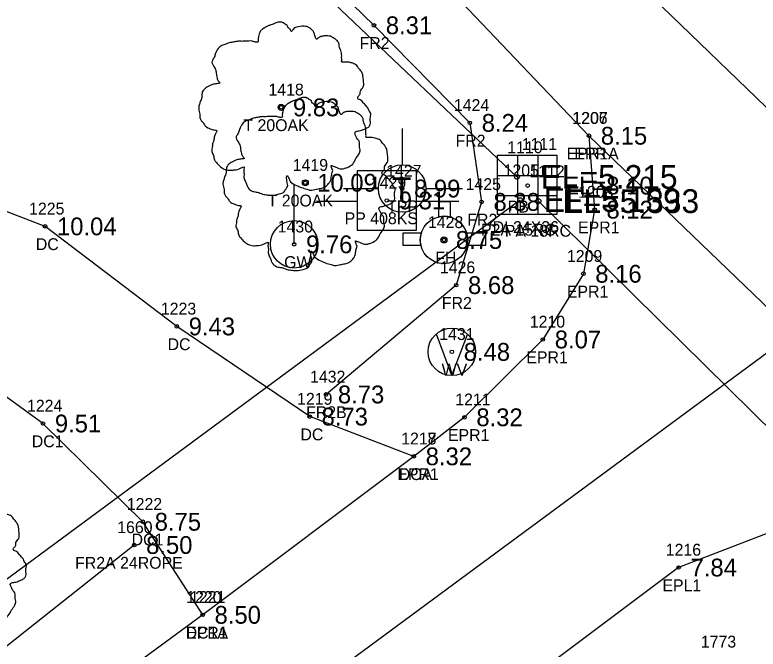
# Model space of a CAD drawing. Extents: x 2608598 to 2610682, y 641451 to 643526.
# Drawn here: x 2608991.2 to 2609053.8, y 643096.7 to 643150.2 of the extents above; entities that cross this region are included whole.
import ezdxf

# ---------------------------------------------------------------- set-up
doc = ezdxf.new("R2010")
doc.units = 0
for name, color, linetype in [('RD_EX_Conc', 7, 'Continuous'), ('RD_EX_Conc_txCode', 7, 'Continuous'), ('RD_EX_DR_Inlet', 7, 'Continuous'), ('RD_EX_DR_Inlet_txCode', 7, 'Continuous'), ('RD_EX_DR_Pipe', 7, 'Continuous'), ('RD_EX_DR_Pipe_txCode', 7, 'Continuous'), ('RD_EX_Fence_Other', 7, 'Continuous'), ('RD_EX_Fence_Other_txCode', 7, 'Continuous'), ('RD_EX_H2O_txCode', 7, 'Continuous'), ('RD_EX_Road', 7, 'Continuous'), ('RD_EX_Road_txCode', 7, 'Continuous'), ('RD_EX_TX_Conc_ELEV', 7, 'Continuous'), ('RD_EX_TX_DR_Inlet_ELEV', 7, 'Continuous'), ('RD_EX_TX_Fence_Other_ELEV', 7, 'Continuous'), ('RD_EX_TX_Road_ELEV', 7, 'Continuous'), ('RD_EX_TX_UT_ELEV', 7, 'Continuous'), ('RD_EX_TX_VEG_ELEV', 7, 'Continuous'), ('RD_EX_UT', 7, 'Continuous'), ('RD_EX_UT_txCode', 7, 'Continuous'), ('RD_EX_VEG', 7, 'Continuous'), ('RD_EX_VEG_txCode', 7, 'Continuous'), ('RD_HC_Cl', 7, 'Continuous'), ('RD_HC_Survey_ELEV', 7, 'Continuous'), ('RD_SMD_Locator', 7, 'Continuous'), ('RD_TX_Pipe_ElevEX', 7, 'Continuous')]:
    doc.layers.add(name, color=color, linetype=linetype)

msp = doc.modelspace()

# ---------------------------------------------------------------- linework, layer by layer
at = {"layer": 'RD_EX_Conc'}
for points in [[(2609024.85, 643112.937), (2609016.081, 643116.287), (2609004.891, 643123.888), (2608993.796, 643132.322), (2608984.26, 643135.984), (2608977.639, 643134.66), (2608968.198, 643135.068), (2608957.578, 643131.923), (2608944.582, 643124.187), (2608938.749, 643122.143), (2608934.116, 643122.552)], [(2609007.068, 643099.576), (2609002.027, 643107.424), (2608993.618, 643115.705), (2608984.79, 643122.118), (2608974.31, 643125.613), (2608962.852, 643122.749), (2608953.279, 643112.828), (2608950.487, 643102.085), (2608953.235, 643093.204), (2608962.509, 643080.657), (2608966.869, 643076.385), (2608971.662, 643073.57)]]:
    msp.add_lwpolyline(points, dxfattribs=at)
at = {"layer": 'RD_EX_DR_Inlet'}
for p, q in [((2609033.594, 643138.319), (2609033.594, 643133.319)), ((2609035.294, 643138.319), (2609035.294, 643133.319)), ((2609031.894, 643136.619), (2609036.894, 643136.619)), ((2609031.894, 643134.919), (2609036.894, 643134.919))]:
    msp.add_line(p, q, dxfattribs=at)
msp.add_lwpolyline([(2609031.894, 643133.319), (2609031.894, 643138.319), (2609036.894, 643138.319), (2609036.894, 643133.319)], close=True, dxfattribs=at)
at = {"layer": 'RD_EX_DR_Pipe'}
for p, q in [((2608897.517, 643265.845), (2609033.537, 643136.49)), ((2609035.358, 643134.451), (2609067.59, 643102.622))]:
    msp.add_line(p, q, dxfattribs=at)
msp.add_lwpolyline([(2609033.8, 643134.541), (2608952.289, 643074.289), (2608951.79, 643073.788), (2608897.865, 643033.571)], dxfattribs=at)
at = {"layer": 'RD_EX_Fence_Other'}
msp.add_line((2609001.303, 643105.463), (2608967.248, 643078.417), dxfattribs=at)
msp.add_lwpolyline([(2608929.733, 643236.719), (2608949.247, 643219.372), (2609021.489, 643149.273), (2609029.568, 643141.046), (2609030.561, 643134.386), (2609028.416, 643127.37), (2609017.458, 643118.156)], dxfattribs=at)
at = {"layer": 'RD_EX_Road'}
for points in [[(2608806.889, 643364.989), (2608810.184, 643361.1), (2608820.754, 643351.249), (2608881.81, 643292.235), (2608917.833, 643257.495), (2608933.208, 643242.709), (2608954.068, 643222.833), (2609026.064, 643154.189), (2609039.601, 643139.963), (2609073.879, 643106.954), (2609100.48, 643081.888), (2609124.194, 643058.866), (2609171.612, 643013.711), (2609183.195, 643002.284), (2609197.913, 642988.365), (2609247.586, 642940.954), (2609328.02, 642863.599), (2609402.609, 642790.299), (2609474.235, 642720.69), (2609483.838, 642711.579), (2609495.782, 642699.917), (2609509.808, 642686.45)], [(2609039.601, 643139.963), (2609040.076, 643133.732), (2609039.134, 643128.327), (2609035.72, 643122.789), (2609029.117, 643116.229), (2609024.85, 643112.937), (2609007.068, 643099.576), (2608971.662, 643073.57), (2608951.451, 643057.427), (2608918.973, 643034.334), (2608905.398, 643024.235), (2608885.405, 643009.358)], [(2609073.879, 643106.954), (2609065.563, 643108.463), (2609056.719, 643107.235), (2609047.155, 643103.565), (2608981.107, 643054.038), (2608966.974, 643044.203), (2608926.378, 643013.48), (2608922.497, 643010.556), (2608906.31, 642998.783), (2608898.205, 642992.718)]]:
    msp.add_lwpolyline(points, dxfattribs=at)
at = {"layer": 'RD_EX_UT'}
for p, q in [((2609023.87, 643140.58), (2609023.87, 643137.51)), ((2609025.076, 643137.014), (2609020.076, 643137.014)), ((2609020.076, 643137.014), (2609020.076, 643132.014)), ((2609025.076, 643132.014), (2609025.076, 643137.014)), ((2609014.773, 643130.81), (2609014.773, 643135.81)), ((2609018.94, 643135.525), (2609021.87, 643135.525)), ((2609025.87, 643135.525), (2609028.94, 643135.525)), ((2609016.645, 643134.452), (2609020.114, 643134.452)), ((2609025.005, 643134.452), (2609028.645, 643134.452)), ((2609026.932, 643134.398), (2609026.932, 643133.124)), ((2609027.932, 643134.398), (2609026.932, 643134.398)), ((2609027.932, 643133.101), (2609027.932, 643134.398)), ((2609020.076, 643132.014), (2609025.076, 643132.014)), ((2609025.473, 643131.75), (2609023.915, 643131.75)), ((2609023.915, 643131.75), (2609023.915, 643130.75)), ((2609030.915, 643131.75), (2609029.305, 643131.75)), ((2609030.915, 643130.75), (2609030.915, 643131.75)), ((2609023.915, 643130.75), (2609025.435, 643130.75)), ((2609029.343, 643130.75), (2609030.915, 643130.75)), ((2609028.054, 643119.75), (2609026.75, 643123.232)), ((2609028.054, 643119.75), (2609029.376, 643123.195))]:
    msp.add_line(p, q, dxfattribs=at)
for centre, radius in [((2609023.87, 643135.51), 2), ((2609027.389, 643131.177), 2), ((2609014.773, 643130.81), 1.999), ((2609027.389, 643131.177), 0.25), ((2609028.054, 643121.743), 2)]:
    msp.add_circle(centre, radius, dxfattribs=at)
for start, end in [(74.24553, 103.21276), (163.3387, 192.31502), (347.68498, 16.6613)]:
    msp.add_arc((2609027.389, 643131.177), 2, start, end, dxfattribs=at)
at = {"layer": 'RD_EX_VEG'}
for centre, radius in [((2609013.671, 643142.352), 0.25), ((2609013.659, 643142.333), 0.0001), ((2609015.715, 643135.999), 0.25), ((2609015.702, 643135.98), 0.0001)]:
    msp.add_circle(centre, radius, dxfattribs=at)
for points in [[(2609013.803, 643149.519), (2609013.503, 643149.544), (2609013.179, 643149.444), (2609012.929, 643149.344), (2609012.704, 643149.269), (2609012.479, 643149.169), (2609012.179, 643148.994), (2609011.954, 643148.794), (2609011.829, 643148.545), (2609011.779, 643148.32), (2609011.729, 643148.045), (2609011.729, 643147.87), (2609011.604, 643147.845), (2609011.454, 643147.87), (2609011.204, 643147.945), (2609010.954, 643147.945), (2609010.705, 643147.945), (2609010.355, 643147.92), (2609010.005, 643147.92), (2609009.73, 643147.87), (2609009.405, 643147.82), (2609009.03, 643147.695), (2609008.68, 643147.57), (2609008.381, 643147.32), (2609008.131, 643146.845), (2609008.006, 643146.495), (2609007.856, 643146.246), (2609008.006, 643145.796), (2609008.181, 643145.446), (2609008.206, 643145.246), (2609008.281, 643144.821), (2609008.381, 643144.596), (2609008.506, 643144.396), (2609008.431, 643144.371), (2609008.056, 643144.321), (2609007.756, 643144.221), (2609007.331, 643143.997), (2609007.106, 643143.772), (2609007.006, 643143.447), (2609006.981, 643143.097), (2609006.881, 643142.897), (2609006.806, 643142.622), (2609006.781, 643142.547), (2609006.731, 643142.222), (2609006.831, 643141.772), (2609006.856, 643141.423), (2609006.981, 643141.198), (2609007.131, 643141.023), (2609007.306, 643140.773), (2609007.706, 643140.548), (2609008.031, 643140.448), (2609008.231, 643140.423), (2609008.056, 643139.923), (2609008.006, 643139.573), (2609007.881, 643139.174), (2609007.881, 643139.099), (2609007.831, 643138.624), (2609007.981, 643138.299), (2609008.056, 643137.924), (2609008.231, 643137.699), (2609008.506, 643137.399), (2609008.83, 643137.175), (2609009.33, 643137.05), (2609009.73, 643137.075), (2609010.305, 643137.249), (2609010.555, 643137.324), (2609010.53, 643137.15), (2609010.555, 643136.775), (2609010.555, 643136.35), (2609010.705, 643136.025), (2609010.805, 643135.75), (2609010.954, 643135.5), (2609011.279, 643135.275), (2609011.679, 643135.2), (2609012.104, 643135.05), (2609012.554, 643134.975), (2609013.054, 643134.95), (2609013.653, 643135.1), (2609013.928, 643135.225), (2609014.028, 643135.4), (2609014.228, 643135.775), (2609014.178, 643136), (2609014.203, 643136.6), (2609014.303, 643136.425), (2609014.478, 643136.075), (2609014.978, 643135.775), (2609015.378, 643135.6), (2609015.852, 643135.45), (2609016.152, 643135.375), (2609016.627, 643135.45), (2609017.002, 643135.525), (2609017.377, 643135.65), (2609017.677, 643135.925), (2609017.851, 643136.2), (2609017.901, 643136.475), (2609017.976, 643136.85), (2609018.026, 643137.025)], [(2609018.026, 643137.025), (2609017.951, 643137.2), (2609017.901, 643137.449), (2609017.976, 643137.424), (2609018.151, 643137.374), (2609018.426, 643137.249), (2609018.651, 643137.175), (2609018.976, 643137.2), (2609019.251, 643137.299), (2609019.701, 643137.574), (2609019.976, 643138.049), (2609020.25, 643138.449), (2609020.325, 643138.774), (2609020.275, 643138.999), (2609020.25, 643139.498), (2609020.05, 643139.748), (2609020, 643139.873), (2609019.901, 643140.273), (2609019.976, 643140.323), (2609020.25, 643140.373), (2609020.625, 643140.498), (2609020.9, 643140.623), (2609021.125, 643140.798), (2609021.2, 643141.023), (2609021.175, 643141.423), (2609021.225, 643141.822), (2609021.15, 643141.972), (2609021.05, 643142.122), (2609020.975, 643142.322), (2609020.825, 643142.472), (2609020.725, 643142.622), (2609020.625, 643142.722), (2609020.5, 643142.872), (2609020.325, 643142.997), (2609020.175, 643143.047), (2609020.125, 643143.197), (2609020.275, 643143.397), (2609020.325, 643143.497), (2609020.35, 643143.722), (2609020.575, 643144.071), (2609020.625, 643144.471), (2609020.575, 643144.896), (2609020.525, 643145.171), (2609020.375, 643145.446), (2609020.175, 643145.696), (2609020.05, 643145.871), (2609019.876, 643145.996), (2609019.551, 643146.121), (2609019.301, 643146.171), (2609018.951, 643146.171), (2609018.751, 643146.221), (2609018.776, 643146.271), (2609018.776, 643146.42), (2609018.776, 643146.695), (2609018.701, 643147.145), (2609018.551, 643147.645), (2609018.551, 643147.67), (2609018.451, 643147.92), (2609018.226, 643148.12), (2609018.051, 643148.22), (2609017.851, 643148.345), (2609017.602, 643148.37), (2609017.302, 643148.37), (2609017.027, 643148.32), (2609016.827, 643148.22), (2609016.652, 643148.095), (2609016.577, 643148.245), (2609016.477, 643148.545), (2609016.427, 643148.694), (2609016.277, 643148.869), (2609016.052, 643149.069), (2609015.602, 643149.194), (2609014.978, 643149.119), (2609014.678, 643148.919), (2609014.528, 643148.744), (2609014.478, 643148.869), (2609014.278, 643149.069), (2609014.178, 643149.244), (2609014.003, 643149.369), (2609013.853, 643149.469), (2609013.753, 643149.519)], [(2609015.847, 643143.166), (2609015.547, 643143.191), (2609015.222, 643143.091), (2609014.972, 643142.991), (2609014.747, 643142.916), (2609014.522, 643142.816), (2609014.222, 643142.641), (2609013.997, 643142.441), (2609013.872, 643142.191), (2609013.822, 643141.966), (2609013.773, 643141.691), (2609013.773, 643141.516), (2609013.648, 643141.491), (2609013.498, 643141.516), (2609013.248, 643141.591), (2609012.998, 643141.591), (2609012.748, 643141.591), (2609012.398, 643141.566), (2609012.048, 643141.566), (2609011.773, 643141.516), (2609011.449, 643141.467), (2609011.074, 643141.342), (2609010.724, 643141.217), (2609010.424, 643140.967), (2609010.174, 643140.492), (2609010.049, 643140.142), (2609009.899, 643139.892), (2609010.049, 643139.442), (2609010.224, 643139.093), (2609010.249, 643138.893), (2609010.324, 643138.468), (2609010.424, 643138.243), (2609010.549, 643138.043), (2609010.474, 643138.018), (2609010.099, 643137.968), (2609009.799, 643137.868), (2609009.374, 643137.643), (2609009.15, 643137.418), (2609009.05, 643137.093), (2609009.025, 643136.744), (2609008.925, 643136.544), (2609008.85, 643136.269), (2609008.825, 643136.194), (2609008.775, 643135.869), (2609008.875, 643135.419), (2609008.9, 643135.069), (2609009.025, 643134.844), (2609009.175, 643134.67), (2609009.349, 643134.42), (2609009.749, 643134.195), (2609010.074, 643134.095), (2609010.274, 643134.07), (2609010.099, 643133.57), (2609010.049, 643133.22), (2609009.924, 643132.82), (2609009.924, 643132.745), (2609009.874, 643132.271), (2609010.024, 643131.946), (2609010.099, 643131.571), (2609010.274, 643131.346), (2609010.549, 643131.046), (2609010.874, 643130.821), (2609011.374, 643130.696), (2609011.773, 643130.721), (2609012.348, 643130.896), (2609012.598, 643130.971), (2609012.573, 643130.796), (2609012.598, 643130.421), (2609012.598, 643129.997), (2609012.748, 643129.672), (2609012.848, 643129.397), (2609012.998, 643129.147), (2609013.323, 643128.922), (2609013.723, 643128.847), (2609014.147, 643128.697), (2609014.597, 643128.622), (2609015.097, 643128.597), (2609015.697, 643128.747), (2609015.972, 643128.872), (2609016.072, 643129.047), (2609016.271, 643129.422), (2609016.221, 643129.647), (2609016.246, 643130.246), (2609016.346, 643130.071), (2609016.521, 643129.722), (2609017.021, 643129.422), (2609017.421, 643129.247), (2609017.896, 643129.097), (2609018.196, 643129.022), (2609018.67, 643129.097), (2609019.045, 643129.172), (2609019.42, 643129.297), (2609019.72, 643129.572), (2609019.895, 643129.847), (2609019.945, 643130.121), (2609020.02, 643130.496), (2609020.07, 643130.671)], [(2609020.07, 643130.671), (2609019.995, 643130.846), (2609019.945, 643131.096), (2609020.02, 643131.071), (2609020.195, 643131.021), (2609020.47, 643130.896), (2609020.695, 643130.821), (2609021.019, 643130.846), (2609021.294, 643130.946), (2609021.744, 643131.221), (2609022.019, 643131.696), (2609022.294, 643132.096), (2609022.369, 643132.42), (2609022.319, 643132.645), (2609022.294, 643133.145), (2609022.094, 643133.395), (2609022.044, 643133.52), (2609021.944, 643133.92), (2609022.019, 643133.97), (2609022.294, 643134.02), (2609022.669, 643134.145), (2609022.944, 643134.27), (2609023.168, 643134.445), (2609023.243, 643134.67), (2609023.218, 643135.069), (2609023.268, 643135.469), (2609023.193, 643135.619), (2609023.093, 643135.769), (2609023.018, 643135.969), (2609022.869, 643136.119), (2609022.769, 643136.269), (2609022.669, 643136.369), (2609022.544, 643136.519), (2609022.369, 643136.644), (2609022.219, 643136.694), (2609022.169, 643136.844), (2609022.319, 643137.043), (2609022.369, 643137.143), (2609022.394, 643137.368), (2609022.619, 643137.718), (2609022.669, 643138.118), (2609022.619, 643138.543), (2609022.569, 643138.818), (2609022.419, 643139.093), (2609022.219, 643139.342), (2609022.094, 643139.517), (2609021.919, 643139.642), (2609021.594, 643139.767), (2609021.344, 643139.817), (2609020.994, 643139.817), (2609020.794, 643139.867), (2609020.819, 643139.917), (2609020.819, 643140.067), (2609020.819, 643140.342), (2609020.744, 643140.792), (2609020.595, 643141.292), (2609020.595, 643141.317), (2609020.495, 643141.566), (2609020.27, 643141.766), (2609020.095, 643141.866), (2609019.895, 643141.991), (2609019.645, 643142.016), (2609019.345, 643142.016), (2609019.07, 643141.966), (2609018.87, 643141.866), (2609018.695, 643141.741), (2609018.62, 643141.891), (2609018.52, 643142.191), (2609018.47, 643142.341), (2609018.321, 643142.516), (2609018.096, 643142.716), (2609017.646, 643142.841), (2609017.021, 643142.766), (2609016.721, 643142.566), (2609016.571, 643142.391), (2609016.521, 643142.516), (2609016.321, 643142.716), (2609016.221, 643142.891), (2609016.047, 643143.016), (2609015.897, 643143.116), (2609015.797, 643143.166)], [(2608989.021, 643098.972), (2608988.946, 643099.147), (2608988.896, 643099.397), (2608988.971, 643099.372), (2608989.146, 643099.322), (2608989.421, 643099.197), (2608989.646, 643099.122), (2608989.971, 643099.147), (2608990.246, 643099.247), (2608990.696, 643099.522), (2608990.97, 643099.996), (2608991.245, 643100.396), (2608991.32, 643100.721), (2608991.27, 643100.946), (2608991.245, 643101.446), (2608991.045, 643101.696), (2608990.995, 643101.82), (2608990.895, 643102.22), (2608990.97, 643102.27), (2608991.245, 643102.32), (2608991.62, 643102.445), (2608991.895, 643102.57), (2608992.12, 643102.745), (2608992.195, 643102.97), (2608992.17, 643103.37), (2608992.22, 643103.77), (2608992.145, 643103.92), (2608992.045, 643104.069), (2608991.97, 643104.269), (2608991.82, 643104.419), (2608991.72, 643104.569), (2608991.62, 643104.669), (2608991.495, 643104.819), (2608991.32, 643104.944), (2608991.17, 643104.994), (2608991.12, 643105.144), (2608991.27, 643105.344), (2608991.32, 643105.444), (2608991.345, 643105.669), (2608991.57, 643106.019), (2608991.62, 643106.418), (2608991.57, 643106.843), (2608991.52, 643107.118), (2608991.37, 643107.393), (2608991.17, 643107.643), (2608991.045, 643107.818), (2608990.87, 643107.943), (2608990.546, 643108.068), (2608990.296, 643108.118), (2608989.946, 643108.118), (2608989.746, 643108.168), (2608989.771, 643108.218), (2608989.771, 643108.368), (2608989.771, 643108.643), (2608989.696, 643109.092), (2608989.546, 643109.592), (2608989.546, 643109.617), (2608989.446, 643109.867), (2608989.221, 643110.067), (2608989.046, 643110.167), (2608988.846, 643110.292), (2608988.596, 643110.317), (2608988.297, 643110.317), (2608988.022, 643110.267), (2608987.822, 643110.167), (2608987.647, 643110.042), (2608987.572, 643110.192), (2608987.472, 643110.492), (2608987.422, 643110.642), (2608987.272, 643110.817), (2608987.047, 643111.016), (2608986.597, 643111.141), (2608985.973, 643111.066), (2608985.673, 643110.867), (2608985.523, 643110.692), (2608985.473, 643110.817), (2608985.273, 643111.016), (2608985.173, 643111.191), (2608984.998, 643111.316), (2608984.848, 643111.416), (2608984.748, 643111.466)]]:
    msp.add_spline(points, degree=3, dxfattribs=at)
at = {"layer": 'RD_HC_Cl'}
for p, q in [((2608814.812, 643373.733), (2610092.394, 642140.787)), ((2609066.722, 643130.624), (2608891.078, 643000.84))]:
    msp.add_line(p, q, dxfattribs=at)
at = {"layer": 'RD_SMD_Locator'}
for centre, radius in [((2609021.489, 643149.273), 0.15), ((2609013.671, 643142.352), 0.15), ((2609029.568, 643141.046), 0.15), ((2609039.601, 643139.963), 0.15), ((2609039.601, 643139.963), 0.15), ((2609033.537, 643136.49), 0.2), ((2609015.715, 643135.999), 0.15), ((2609023.87, 643135.51), 0.15), ((2609034.433, 643135.761), 0.15), ((2609022.585, 643134.505), 0.15), ((2609030.561, 643134.386), 0.15), ((2609033.8, 643134.541), 0.2), ((2609035.358, 643134.451), 0.2), ((2609040.076, 643133.732), 0.15), ((2608993.796, 643132.322), 0.15), ((2609027.389, 643131.177), 0.15), ((2609014.773, 643130.81), 0.15), ((2609039.134, 643128.327), 0.15), ((2609028.416, 643127.37), 0.15), ((2609004.891, 643123.888), 0.15), ((2609035.72, 643122.789), 0.15), ((2609028.054, 643121.743), 0.15), ((2609017.458, 643118.156), 0.15), ((2609016.081, 643116.287), 0.15), ((2609029.117, 643116.229), 0.15), ((2608993.618, 643115.705), 0.15), ((2609024.85, 643112.937), 0.15), ((2609024.85, 643112.937), 0.15), ((2609002.027, 643107.424), 0.15), ((2609001.303, 643105.463), 0.15), ((2609047.155, 643103.565), 0.15), ((2609007.068, 643099.576), 0.15), ((2609007.068, 643099.576), 0.15)]:
    msp.add_circle(centre, radius, dxfattribs=at)

# ---------------------------------------------------------------- texts
at = {"layer": 'RD_EX_Conc_txCode'}
for s, p in [('1225', (2608992.449, 643133.322)), ('DC', (2608993.016, 643130.322)), ('1223', (2609003.545, 643124.888)), ('DC', (2609004.112, 643121.888)), ('1219', (2609015.018, 643117.287)), ('1224', (2608992.272, 643116.705)), ('DC', (2609015.301, 643114.287)), ('1218', (2609023.787, 643113.937)), ('DC1', (2608992.673, 643113.705)), ('DCA', (2609023.583, 643110.937)), ('1222', (2609000.68, 643108.424)), ('DC1', (2609001.082, 643105.424)), ('1221', (2609006.005, 643100.576)), ('DC1A', (2609005.635, 643097.576))]:
    msp.add_text(s, height=1, dxfattribs=at).set_placement(p)
at = {"layer": 'RD_EX_DR_Inlet_txCode'}
for s, p in [('1111', (2609033.936, 643138.761)), ('DI 24X36', (2609031.495, 643131.761))]:
    msp.add_text(s, height=1, dxfattribs=at).set_placement(p)
at = {"layer": 'RD_EX_DR_Pipe_txCode'}
for s, p in [('1110', (2609032.718, 643138.49)), ('1205', (2609032.414, 643136.541)), ('1112', (2609034.579, 643136.451)), ('PB', (2609032.757, 643133.49)), ('P2A 15RC', (2609030.508, 643131.541)), ('PA 18RC', (2609032.516, 643131.451))]:
    msp.add_text(s, height=1, dxfattribs=at).set_placement(p)
at = {"layer": 'RD_EX_Fence_Other_txCode'}
for s, p in [('FR2', (2609020.284, 643147.273)), ('1424', (2609028.222, 643142.046)), ('FR2', (2609028.364, 643139.046)), ('1425', (2609029.214, 643135.386)), ('FR2', (2609029.356, 643132.386)), ('1426', (2609027.046, 643128.37)), ('FR2', (2609027.212, 643125.37)), ('1432', (2609016.111, 643119.156)), ('FR2B', (2609015.78, 643116.156)), ('1660', (2608999.869, 643106.463)), ('FR2A 24ROPE', (2608996.322, 643103.463))]:
    msp.add_text(s, height=1, dxfattribs=at).set_placement(p)
at = {"layer": 'RD_EX_H2O_txCode'}
msp.add_text('1773', height=1, dxfattribs=at).set_placement((2609049.022, 643096.818))
at = {"layer": 'RD_EX_Road_txCode'}
for s, p in [('1206', (2609038.192, 643140.963)), ('1207', (2609038.216, 643140.963)), ('EPR1A', (2609037.72, 643137.963)), ('EPR', (2609038.373, 643137.963)), ('1208', (2609038.69, 643134.732)), ('EPR1', (2609038.682, 643131.732)), ('1209', (2609037.748, 643129.327)), ('EPR1', (2609037.74, 643126.327)), ('1210', (2609034.617, 643123.789)), ('EPR1', (2609034.326, 643120.789)), ('1211', (2609028.337, 643117.229)), ('1217', (2609023.787, 643113.937)), ('EPR1', (2609027.723, 643114.229)), ('EPR1', (2609023.457, 643110.937)), ('1216', (2609046.069, 643104.565)), ('EPL1', (2609045.785, 643101.565)), ('1220', (2609005.682, 643100.576)), ('EPR1', (2609005.674, 643097.576))]:
    msp.add_text(s, height=1, dxfattribs=at).set_placement(p)
at = {"layer": 'RD_EX_TX_Conc_ELEV'}
for s, p in [('10.04', (2608994.796, 643131.572)), ('9.43', (2609005.891, 643123.138)), ('8.73', (2609017.081, 643115.537)), ('9.51', (2608994.618, 643114.955)), ('8.32', (2609025.85, 643112.187)), ('8.75', (2609003.027, 643106.674)), ('8.50', (2609008.068, 643098.826))]:
    msp.add_text(s, height=1.5, dxfattribs=at).set_placement(p)
at = {"layer": 'RD_EX_TX_DR_Inlet_ELEV'}
msp.add_text('EL=8.10', height=1.5, dxfattribs=at).set_placement((2609037.433, 643135.011))
at = {"layer": 'RD_EX_TX_Fence_Other_ELEV'}
for s, p in [('8.31', (2609022.489, 643148.523)), ('8.24', (2609030.568, 643140.296)), ('8.38', (2609031.561, 643133.636)), ('8.68', (2609029.416, 643126.62)), ('8.73', (2609018.458, 643117.406)), ('8.50', (2609002.303, 643104.713))]:
    msp.add_text(s, height=1.5, dxfattribs=at).set_placement(p)
at = {"layer": 'RD_EX_TX_Road_ELEV'}
for s, p in [('8.15', (2609040.601, 643139.213)), ('8.15', (2609040.601, 643139.213)), ('8.12', (2609041.076, 643132.982)), ('8.16', (2609040.134, 643127.577)), ('8.07', (2609036.72, 643122.039)), ('8.32', (2609030.117, 643115.479)), ('8.32', (2609025.85, 643112.187)), ('7.84', (2609048.155, 643102.815)), ('8.50', (2609008.068, 643098.826))]:
    msp.add_text(s, height=1.5, dxfattribs=at).set_placement(p)
at = {"layer": 'RD_EX_TX_UT_ELEV'}
for s, p in [('8.99', (2609024.87, 643134.76)), ('8.75', (2609028.389, 643130.427)), ('9.76', (2609015.773, 643130.06)), ('8.48', (2609029.054, 643120.993))]:
    msp.add_text(s, height=1.5, dxfattribs=at).set_placement(p)
at = {"layer": 'RD_EX_TX_VEG_ELEV'}
for s, p in [('9.83', (2609014.671, 643141.602)), ('10.09', (2609016.715, 643135.249))]:
    msp.add_text(s, height=1.5, dxfattribs=at).set_placement(p)
at = {"layer": 'RD_EX_UT'}
msp.add_text('T', height=2, dxfattribs=at).set_placement((2609023.021, 643134.463))
at = {"layer": 'RD_EX_UT_txCode'}
for s, p in [('1427', (2609022.524, 643136.51)), ('1429', (2609021.239, 643135.505)), ('TPP', (2609022.602, 643133.51)), ('PP 408KS', (2609019.026, 643132.505)), ('1428', (2609026.042, 643132.177)), ('1430', (2609013.387, 643131.81)), ('FH', (2609026.657, 643129.177)), ('GW', (2609013.931, 643128.81)), ('1431', (2609026.991, 643122.743)), ('WV', (2609027.195, 643119.743))]:
    msp.add_text(s, height=1, dxfattribs=at).set_placement(p)
at = {"layer": 'RD_EX_VEG_txCode'}
for s, p in [('1418', (2609012.608, 643143.352)), ('T 20OAK', (2609010.498, 643140.352)), ('1419', (2609014.652, 643136.999)), ('T 20OAK', (2609012.541, 643133.999))]:
    msp.add_text(s, height=1, dxfattribs=at).set_placement(p)
at = {"layer": 'RD_HC_Survey_ELEV'}
msp.add_text('9.31', height=1.5, dxfattribs=at).set_placement((2609023.585, 643133.755))
at = {"layer": 'RD_TX_Pipe_ElevEX'}
for s, p in [('EL=5.215', (2609035.537, 643135.49)), ('EL=5.159', (2609035.8, 643133.541)), ('EL=5.333', (2609037.358, 643133.451))]:
    msp.add_text(s, height=2, dxfattribs=at).set_placement(p)

doc.saveas('drawing.dxf')
